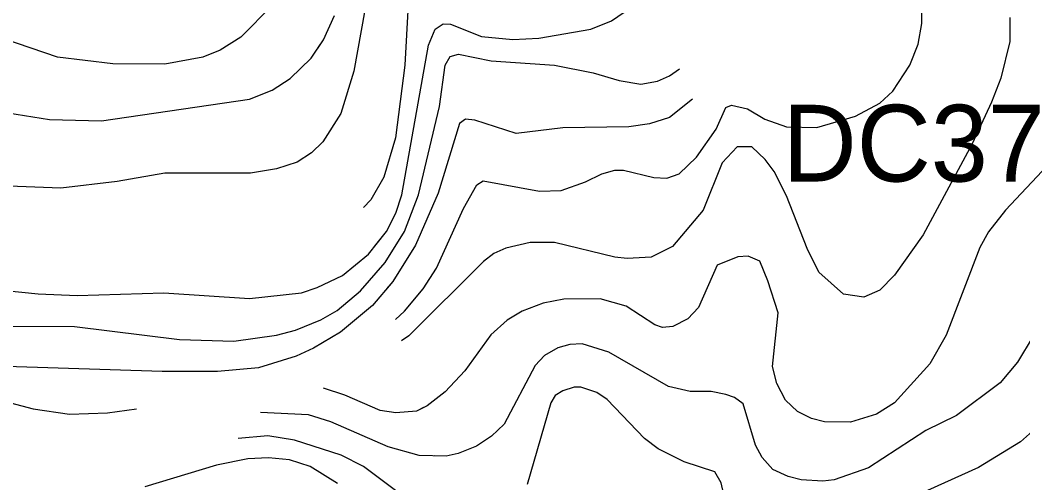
# Model space of a CAD drawing. Extents: x -1900516 to -575031, y -3809306 to -1157387.
# Drawn here: x -578155.6 to -577828.8, y -1158556.5 to -1158405.7 of the extents above; entities that cross this region are included whole.
import ezdxf

# ---------------------------------------------------------------- set-up
doc = ezdxf.new("R2010")
doc.units = 0
doc.layers.add('01_VRSTEVNICE', color=7, linetype='Continuous')
doc.layers.add('03_PC_POPIS_NÁVRH', color=7, linetype='Continuous')

msp = doc.modelspace()

# ---------------------------------------------------------------- linework, layer by layer
at = {"layer": '01_VRSTEVNICE'}
for points in [[(-578039.61, -1158382.57), (-578046.81, -1158422.36), (-578051.04, -1158436.19), (-578056.96, -1158445.36), (-578060.63, -1158449.03), (-578065.29, -1158451.99), (-578072.06, -1158454.25), (-578080.53, -1158455.66), (-578108.46, -1158455.66), (-578123.98, -1158458.34), (-578142.33, -1158460.46), (-578159.26, -1158459.89), (-578177.6, -1158456.51), (-578197.35, -1158450.02), (-578214.28, -1158442.26), (-578216.54, -1158441.13), (-578225.15, -1158435.77), (-578242.5, -1158422.22), (-578251.53, -1158413.19)], [(-578039.61, -1158382.57), (-578046.81, -1158422.36), (-578051.04, -1158436.19), (-578052.01, -1158437.7)], [(-578039.61, -1158382.57), (-578046.81, -1158422.36), (-578051.04, -1158436.19), (-578052.01, -1158437.7)], [(-578073.33, -1158400.92), (-578083.63, -1158411.36), (-578090.4, -1158415.59), (-578096.05, -1158417.85), (-578108.46, -1158420.1), (-578125.39, -1158419.96), (-578143.45, -1158417.85), (-578169.91, -1158408.8), (-578208.18, -1158392.36)], [(-578033.29, -1158503.27), (-578030.3, -1158500.53), (-578024.23, -1158493.33), (-578019.86, -1158486.56), (-578011.11, -1158467.09), (-578006.73, -1158459.47), (-578004.64, -1158458.12), (-577986.28, -1158461.44), (-577979.22, -1158461.3), (-577971.32, -1158458.48), (-577965.96, -1158455.8), (-577961.73, -1158454.67), (-577958.91, -1158454.67), (-577949.03, -1158457.07), (-577944.8, -1158457.21), (-577940.84, -1158455.8), (-577935.2, -1158450.44), (-577928.71, -1158441.27), (-577925.61, -1158434.21), (-577923.77, -1158433.51), (-577918.55, -1158434.64), (-577912.91, -1158438.02), (-577905.85, -1158440.56), (-577895.98, -1158440.7), (-577883.28, -1158437.03), (-577875.38, -1158432.8), (-577871.15, -1158428.85), (-577865.64, -1158420.39), (-577862.96, -1158413.61), (-577861.69, -1158406.84), (-577861.69, -1158391.04)], [(-578033.29, -1158503.27), (-578030.3, -1158500.53), (-578024.23, -1158493.33), (-578019.86, -1158486.56), (-578011.11, -1158467.09), (-578006.73, -1158459.47), (-578004.64, -1158458.12), (-577986.28, -1158461.44), (-577979.22, -1158461.3), (-577971.32, -1158458.48), (-577965.96, -1158455.8), (-577961.73, -1158454.67), (-577958.91, -1158454.67), (-577949.03, -1158457.07), (-577944.8, -1158457.21), (-577940.84, -1158455.8), (-577935.2, -1158450.44), (-577928.71, -1158441.27), (-577925.61, -1158434.21), (-577923.77, -1158433.51), (-577918.55, -1158434.64), (-577912.91, -1158438.02), (-577905.85, -1158440.56), (-577895.98, -1158440.7), (-577883.28, -1158437.03), (-577875.38, -1158432.8), (-577871.15, -1158428.85), (-577865.64, -1158420.39), (-577862.96, -1158413.61), (-577861.69, -1158406.84), (-577861.69, -1158391.04)], [(-578040.07, -1158479.53), (-578036.22, -1158474.57), (-578033.12, -1158468.64), (-578031.14, -1158462.71), (-578022.54, -1158413.9), (-578020.28, -1158408.68), (-578017.74, -1158406.98), (-578015.34, -1158407.12), (-578005.18, -1158411.07), (-577995.03, -1158412.06), (-577986.56, -1158411.64), (-577969.63, -1158408.68), (-577962.86, -1158405.99), (-577956.36, -1158401.48), (-577951.15, -1158395.84)], [(-578040.07, -1158479.53), (-578036.22, -1158474.57), (-578033.12, -1158468.64), (-578031.14, -1158462.71), (-578022.54, -1158413.9), (-578020.28, -1158408.68), (-578017.74, -1158406.98), (-578015.34, -1158407.12), (-578005.18, -1158411.07), (-577995.03, -1158412.06), (-577986.56, -1158411.64), (-577969.63, -1158408.68), (-577962.86, -1158405.99), (-577956.36, -1158401.48), (-577951.15, -1158395.84)], [(-578247.86, -1158398.66), (-578220.21, -1158413.61), (-578186.63, -1158428.29), (-578174.78, -1158432.1), (-578159.54, -1158435.91), (-578145.99, -1158438.16), (-578129.06, -1158438.59), (-578080.81, -1158431.53), (-578073.47, -1158428.57), (-578067.55, -1158424.76), (-578060.77, -1158418.13), (-578056.68, -1158412.2), (-578053.16, -1158404.3)], [(-578168, -1158493.05), (-578149.66, -1158494.88), (-578136.96, -1158495.45), (-578108.75, -1158494.6), (-578080.81, -1158496.44), (-578063.88, -1158494.6), (-578058.8, -1158492.91), (-578050.47, -1158488.96), (-578042.01, -1158482.04), (-578036.22, -1158474.57), (-578033.12, -1158468.64), (-578031.14, -1158462.71), (-578022.54, -1158413.9), (-578020.28, -1158408.68), (-578017.74, -1158406.98), (-578015.34, -1158407.12), (-578005.18, -1158411.07), (-577995.03, -1158412.06), (-577986.56, -1158411.64), (-577969.63, -1158408.68), (-577962.86, -1158405.99), (-577956.36, -1158401.48)], [(-578029.17, -1158400.63), (-578030.16, -1158420.39), (-578033.26, -1158444.09), (-578037.07, -1158456.93), (-578041.3, -1158464.27), (-578043.69, -1158466.83)], [(-578058.53, -1158414.88), (-578056.68, -1158412.2), (-578053.16, -1158404.3)], [(-577833.05, -1158404.87), (-577833.05, -1158412.77), (-577836.01, -1158424.62), (-577838.98, -1158432.52), (-577845.33, -1158446.06), (-577861.27, -1158475.69), (-577870.58, -1158488.82), (-577875.38, -1158493.75), (-577880.6, -1158496.01), (-577887.23, -1158495.02), (-577895.27, -1158487.83), (-577899.08, -1158480.21), (-577905.85, -1158463), (-577909.81, -1158455.09), (-577912.77, -1158451.14), (-577917.14, -1158447.05), (-577921.94, -1158447.05), (-577926.74, -1158452.27), (-577932.94, -1158467.65), (-577942.96, -1158479.5), (-577949.88, -1158483.03), (-577957.78, -1158483.45), (-577961.73, -1158483.03), (-577981.48, -1158478.23), (-577989.38, -1158478.23), (-577997.28, -1158480.07), (-578001.23, -1158481.76), (-578004.62, -1158484.44), (-578028.89, -1158508.57), (-578031.29, -1158510.26)], [(-578171.39, -1158505.46), (-578137.81, -1158505.61), (-578103.67, -1158509.84), (-578085.89, -1158510.4), (-578072.06, -1158508.43), (-578065.85, -1158506.73), (-578057.53, -1158503.35), (-578052.31, -1158500.39), (-578044.69, -1158493.9), (-578036.65, -1158484.72), (-578030.3, -1158474.57), (-578025.78, -1158462.71), (-578018.87, -1158433.93), (-578017.04, -1158420.39), (-578015.48, -1158417.56), (-578012.66, -1158416.86), (-578002.08, -1158418.98), (-577981.48, -1158420.39), (-577968.78, -1158422.93), (-577960.32, -1158425.47), (-577953.26, -1158426.59), (-577947.9, -1158425.61), (-577943.95, -1158423.91), (-577940.7, -1158421.66)], [(-578038.11, -1158486.39), (-578036.65, -1158484.72), (-578030.3, -1158474.57), (-578025.78, -1158462.71), (-578018.87, -1158433.93), (-578017.04, -1158420.39), (-578015.48, -1158417.56), (-578012.66, -1158416.86), (-578002.08, -1158418.98), (-577981.48, -1158420.39), (-577968.78, -1158422.93), (-577960.32, -1158425.47), (-577953.26, -1158426.59), (-577947.9, -1158425.61), (-577943.95, -1158423.91), (-577940.7, -1158421.66)], [(-578038.11, -1158486.39), (-578036.65, -1158484.72), (-578030.3, -1158474.57), (-578025.78, -1158462.71), (-578018.87, -1158433.93), (-578017.04, -1158420.39), (-578015.48, -1158417.56), (-578012.66, -1158416.86), (-578002.08, -1158418.98), (-577981.48, -1158420.39), (-577968.78, -1158422.93), (-577960.32, -1158425.47), (-577953.26, -1158426.59), (-577947.9, -1158425.61), (-577943.95, -1158423.91), (-577940.7, -1158421.66)], [(-577936.47, -1158431.53), (-577943.95, -1158437.46), (-577950.44, -1158439.57), (-577957.21, -1158440.56), (-577978.66, -1158440.84), (-577993.9, -1158442.68), (-578007.44, -1158438.3), (-578010.45, -1158438.07), (-578012.38, -1158439.43), (-578019.29, -1158462.15), (-578026.77, -1158479.08), (-578034.11, -1158490.93), (-578040.74, -1158498.69), (-578051.18, -1158507.44), (-578059.93, -1158512.66), (-578065.57, -1158515.2), (-578077.85, -1158519.01), (-578091.25, -1158520.28), (-578109.31, -1158520.28), (-578160.1, -1158518.59)], [(-577936.47, -1158431.53), (-577943.95, -1158437.46), (-577950.44, -1158439.57), (-577957.21, -1158440.56), (-577978.66, -1158440.84), (-577993.9, -1158442.68), (-578007.44, -1158438.3), (-578010.45, -1158438.07), (-578012.38, -1158439.43), (-578019.29, -1158462.15), (-578026.77, -1158479.08), (-578034.11, -1158490.93), (-578036.13, -1158493.3)], [(-577936.47, -1158431.53), (-577943.95, -1158437.46), (-577950.44, -1158439.57), (-577957.21, -1158440.56), (-577978.66, -1158440.84), (-577993.9, -1158442.68), (-578007.44, -1158438.3), (-578010.45, -1158438.07), (-578012.38, -1158439.43), (-578019.29, -1158462.15), (-578026.77, -1158479.08), (-578034.11, -1158490.93), (-578036.13, -1158493.3)], [(-578279.61, -1158444.09), (-578271.85, -1158452.98), (-578260.98, -1158463.42), (-578247.86, -1158473.58), (-578229.8, -1158483.59), (-578217.1, -1158491.92), (-578207.23, -1158500.39), (-578198.48, -1158510.12), (-578189.45, -1158517.88), (-578174.35, -1158525.64), (-578168.29, -1158527.9), (-578151.35, -1158532.41), (-578139.5, -1158534.11), (-578127.09, -1158533.68), (-578117.63, -1158532.41)], [(-577820.78, -1158453.12), (-577834.46, -1158467.65), (-577839.96, -1158474.71), (-577842.79, -1158479.79), (-577853.79, -1158508.43), (-577859.15, -1158517.74), (-577870.58, -1158530.44), (-577876.51, -1158534.11), (-577884.97, -1158536.79), (-577893.44, -1158536.65), (-577897.67, -1158535.52), (-577902.19, -1158533.26), (-577906.14, -1158529.59), (-577908.96, -1158524.09), (-577910.37, -1158518.59), (-577908.54, -1158501.09), (-577911.92, -1158490.65), (-577914.46, -1158484.3), (-577918.27, -1158482.61), (-577921.66, -1158482.89), (-577928.43, -1158485.57), (-577934.5, -1158499.4), (-577938.02, -1158503.07), (-577942.82, -1158505.61), (-577946.21, -1158505.89), (-577948.75, -1158505.04), (-577958.06, -1158498.97), (-577966.52, -1158496.58), (-577978.38, -1158496.72), (-577985.15, -1158497.99), (-577991.92, -1158500.53), (-577996.86, -1158503.49), (-578002.22, -1158508.29), (-578010.69, -1158520), (-578017.04, -1158526.91), (-578022.96, -1158531.43), (-578026.35, -1158533.12), (-578033.12, -1158533.68), (-578038.2, -1158532.98), (-578049.77, -1158527.9), (-578056.68, -1158525.64)], [(-577820.78, -1158453.12), (-577834.46, -1158467.65), (-577839.96, -1158474.71), (-577842.79, -1158479.79), (-577853.79, -1158508.43), (-577859.15, -1158517.74), (-577870.58, -1158530.44), (-577876.51, -1158534.11), (-577884.97, -1158536.79), (-577893.44, -1158536.65), (-577897.67, -1158535.52), (-577902.19, -1158533.26), (-577906.14, -1158529.59), (-577908.96, -1158524.09), (-577910.37, -1158518.59), (-577908.54, -1158501.09), (-577911.92, -1158490.65), (-577914.46, -1158484.3), (-577918.27, -1158482.61), (-577921.66, -1158482.89), (-577928.43, -1158485.57), (-577934.5, -1158499.4), (-577938.02, -1158503.07), (-577942.82, -1158505.61), (-577946.21, -1158505.89), (-577948.75, -1158505.04), (-577958.06, -1158498.97), (-577966.52, -1158496.58), (-577978.38, -1158496.72), (-577985.15, -1158497.99), (-577991.92, -1158500.53), (-577996.86, -1158503.49), (-578002.22, -1158508.29), (-578010.69, -1158520), (-578017.04, -1158526.91), (-578022.96, -1158531.43), (-578024.96, -1158532.43)], [(-577820.78, -1158453.12), (-577834.46, -1158467.65), (-577839.96, -1158474.71), (-577842.79, -1158479.79), (-577853.79, -1158508.43), (-577859.15, -1158517.74), (-577870.58, -1158530.44), (-577876.51, -1158534.11), (-577884.97, -1158536.79), (-577893.44, -1158536.65), (-577897.67, -1158535.52), (-577902.19, -1158533.26), (-577906.14, -1158529.59), (-577908.96, -1158524.09), (-577910.37, -1158518.59), (-577908.54, -1158501.09), (-577911.92, -1158490.65), (-577914.46, -1158484.3), (-577918.27, -1158482.61), (-577921.66, -1158482.89), (-577928.43, -1158485.57), (-577934.5, -1158499.4), (-577938.02, -1158503.07), (-577942.82, -1158505.61), (-577946.21, -1158505.89), (-577948.75, -1158505.04), (-577958.06, -1158498.97), (-577966.52, -1158496.58), (-577978.38, -1158496.72), (-577985.15, -1158497.99), (-577991.92, -1158500.53), (-577996.86, -1158503.49), (-578002.22, -1158508.29), (-578010.69, -1158520), (-578017.04, -1158526.91), (-578022.96, -1158531.43), (-578024.96, -1158532.43)], [(-577825.43, -1158508.71), (-577830.51, -1158517.18), (-577836.15, -1158523.95), (-577850.41, -1158534.53), (-577860.42, -1158539.47), (-577879.05, -1158551.6), (-577890.33, -1158555.55), (-577894, -1158555.98), (-577901.06, -1158555.55), (-577905.29, -1158554.42), (-577910.23, -1158552.17), (-577913.76, -1158548.22), (-577915.87, -1158544.27), (-577919.96, -1158530.72), (-577922.79, -1158528.75), (-577925.61, -1158527.76), (-577930.4, -1158526.77), (-577937.18, -1158526.77), (-577944.23, -1158525.08), (-577963.7, -1158513.93), (-577972.45, -1158511.25), (-577976.4, -1158511.39), (-577980.35, -1158512.52), (-577984.72, -1158515.06), (-577987.69, -1158518.3), (-577997.85, -1158537.35), (-578001.94, -1158541.3), (-578006.88, -1158544.55), (-578012.8, -1158546.95), (-578016.75, -1158547.79), (-578025.5, -1158547.65), (-578035.66, -1158544.83), (-578054.28, -1158536.65), (-578061.62, -1158534.39), (-578077.28, -1158533.54)], [(-577825.43, -1158508.71), (-577830.51, -1158517.18), (-577836.15, -1158523.95), (-577850.41, -1158534.53), (-577860.42, -1158539.47), (-577879.05, -1158551.6), (-577890.33, -1158555.55), (-577894, -1158555.98), (-577901.06, -1158555.55), (-577905.29, -1158554.42), (-577910.23, -1158552.17), (-577913.76, -1158548.22), (-577915.87, -1158544.27), (-577919.96, -1158530.72), (-577922.79, -1158528.75), (-577925.61, -1158527.76), (-577930.4, -1158526.77), (-577937.18, -1158526.77), (-577944.23, -1158525.08), (-577963.7, -1158513.93), (-577972.45, -1158511.25), (-577976.4, -1158511.39), (-577980.35, -1158512.52), (-577984.72, -1158515.06), (-577987.69, -1158518.3), (-577997.85, -1158537.35), (-578001.94, -1158541.3), (-578006.88, -1158544.55), (-578012.8, -1158546.95), (-578016.75, -1158547.79), (-578020.6, -1158547.73)], [(-577825.43, -1158508.71), (-577830.51, -1158517.18), (-577836.15, -1158523.95), (-577850.41, -1158534.53), (-577860.42, -1158539.47), (-577879.05, -1158551.6), (-577890.33, -1158555.55), (-577894, -1158555.98), (-577901.06, -1158555.55), (-577905.29, -1158554.42), (-577910.23, -1158552.17), (-577913.76, -1158548.22), (-577915.87, -1158544.27), (-577919.96, -1158530.72), (-577922.79, -1158528.75), (-577925.61, -1158527.76), (-577930.4, -1158526.77), (-577937.18, -1158526.77), (-577944.23, -1158525.08), (-577963.7, -1158513.93), (-577972.45, -1158511.25), (-577976.4, -1158511.39), (-577980.35, -1158512.52), (-577984.72, -1158515.06), (-577987.69, -1158518.3), (-577997.85, -1158537.35), (-578001.94, -1158541.3), (-578006.88, -1158544.55), (-578012.8, -1158546.95), (-578016.75, -1158547.79), (-578020.6, -1158547.73)], [(-577923.35, -1158573.33), (-577927.16, -1158556.54), (-577929.13, -1158552.87), (-577939.15, -1158549.63), (-577947.62, -1158545.39), (-577952.13, -1158542.01), (-577964.27, -1158529.31), (-577967.65, -1158527.05), (-577972.87, -1158525.36), (-577974.99, -1158525.36), (-577978.66, -1158526.49), (-577981.2, -1158528.04), (-577982.61, -1158530.44), (-577990.37, -1158557.1)], [(-577923.35, -1158573.33), (-577927.16, -1158556.54), (-577929.13, -1158552.87), (-577939.15, -1158549.63), (-577947.62, -1158545.39), (-577952.13, -1158542.01), (-577964.27, -1158529.31), (-577967.65, -1158527.05), (-577972.87, -1158525.36), (-577974.99, -1158525.36), (-577978.66, -1158526.49), (-577981.2, -1158528.04), (-577982.61, -1158530.44), (-577990.37, -1158557.1)], [(-577822.75, -1158537.07), (-577829.52, -1158543.14), (-577843.21, -1158551.46), (-577865.36, -1158561.48)], [(-577822.75, -1158537.07), (-577829.52, -1158543.14), (-577843.21, -1158551.46), (-577865.36, -1158561.48)], [(-578024.94, -1158565.15), (-578043.7, -1158551.18), (-578050.9, -1158547.51), (-578066.14, -1158542.57), (-578074.88, -1158541.16), (-578084.48, -1158542.01)], [(-578052.17, -1158556.68), (-578061.06, -1158551.18), (-578067.83, -1158549.06), (-578074.6, -1158548.36), (-578081.37, -1158548.64), (-578091.53, -1158550.76), (-578114.95, -1158557.81)]]:
    msp.add_lwpolyline(points, dxfattribs=at)

# ---------------------------------------------------------------- texts
at = {"layer": '03_PC_POPIS_NÁVRH'}
msp.add_text('DC37', height=25, dxfattribs=at).set_placement((-577907.07, -1158458.34))

doc.saveas('drawing.dxf')
